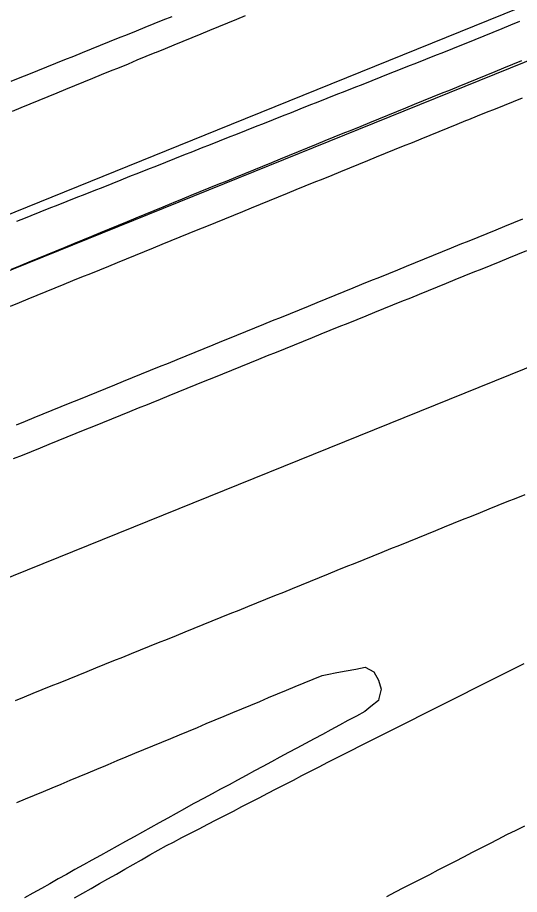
# Model space of a CAD drawing. Extents: x 1901471 to 1963503, y 756461 to 799997.
# Drawn here: x 1930471.5 to 1930523.5, y 773368.2 to 773459.1 of the extents above; entities that cross this region are included whole.
import ezdxf

# ---------------------------------------------------------------- set-up
doc = ezdxf.new("R2010")
doc.units = 0
for name, color, linetype in [('RD_EX_DR_ErosCtrl', 7, 'Continuous'), ('RD_EX_Fence_Other', 7, 'Continuous'), ('RD_EX_H2O', 7, 'Continuous'), ('RD_EX_Road', 7, 'Continuous'), ('RD_HC_Cl', 7, 'Continuous')]:
    doc.layers.add(name, color=color, linetype=linetype)

msp = doc.modelspace()

# ---------------------------------------------------------------- linework, layer by layer
at = {"layer": 'RD_EX_DR_ErosCtrl'}
for points in [[(1930471.37, 773438), (1930472.29, 773438.37), (1930472.88, 773438.61), (1930473.81, 773438.98), (1930474.74, 773439.35), (1930475.67, 773439.72), (1930476.6, 773440.08), (1930477.53, 773440.45), (1930478.46, 773440.82), (1930479.39, 773441.19), (1930480.32, 773441.55), (1930481.25, 773441.92), (1930482.18, 773442.29), (1930483.11, 773442.66), (1930484.03, 773443.03), (1930484.96, 773443.39), (1930485.89, 773443.76), (1930486.82, 773444.13), (1930487.75, 773444.5), (1930488.68, 773444.87), (1930489.61, 773445.23), (1930490.54, 773445.6), (1930491.47, 773445.97), (1930492.4, 773446.34), (1930493.33, 773446.7), (1930494.26, 773447.07), (1930495.19, 773447.44), (1930496.12, 773447.81), (1930497.05, 773448.18), (1930497.98, 773448.54), (1930498.91, 773448.91), (1930499.84, 773449.28), (1930500.77, 773449.65), (1930501.7, 773450.02), (1930502.63, 773450.38), (1930502.63, 773450.38), (1930503.56, 773450.75), (1930504.49, 773451.12), (1930505.42, 773451.49), (1930506.35, 773451.86), (1930507.28, 773452.22), (1930508.21, 773452.59), (1930509.14, 773452.96), (1930510.07, 773453.33), (1930511, 773453.69), (1930511.93, 773454.06), (1930512.86, 773454.43), (1930513.79, 773454.8), (1930514.72, 773455.17), (1930515.65, 773455.53), (1930516.58, 773455.9), (1930517.5, 773456.27), (1930517.98, 773456.46), (1930518.91, 773456.84), (1930519.83, 773457.21), (1930520.76, 773457.59), (1930521.68, 773457.97), (1930522.61, 773458.35), (1930523.53, 773458.72)], [(1930523.76, 773450.75), (1930522.83, 773450.38), (1930521.9, 773450.01), (1930520.97, 773449.63), (1930520.05, 773449.26), (1930519.12, 773448.89), (1930518.19, 773448.52), (1930517.91, 773448.41), (1930516.98, 773448.03), (1930516.06, 773447.65), (1930515.13, 773447.28), (1930515.13, 773447.28), (1930514.21, 773446.9), (1930513.28, 773446.52), (1930512.35, 773446.14), (1930511.43, 773445.77), (1930510.5, 773445.39), (1930509.58, 773445.01), (1930508.65, 773444.64), (1930507.72, 773444.26), (1930506.8, 773443.88), (1930505.87, 773443.51), (1930504.95, 773443.13), (1930504.02, 773442.75), (1930503.09, 773442.37), (1930502.17, 773442), (1930501.24, 773441.62), (1930500.31, 773441.24), (1930499.39, 773440.87), (1930498.46, 773440.49), (1930497.54, 773440.11), (1930496.61, 773439.74), (1930495.68, 773439.36), (1930494.76, 773438.98), (1930493.83, 773438.61), (1930492.91, 773438.23), (1930491.98, 773437.85), (1930491.05, 773437.47), (1930490.13, 773437.1), (1930489.2, 773436.72), (1930488.28, 773436.34), (1930487.35, 773435.97), (1930486.42, 773435.59), (1930485.5, 773435.21), (1930484.57, 773434.84), (1930483.64, 773434.46), (1930482.72, 773434.08), (1930481.79, 773433.71), (1930480.87, 773433.33), (1930479.94, 773432.95), (1930479.01, 773432.57), (1930478.09, 773432.2), (1930477.16, 773431.82), (1930476.24, 773431.44), (1930475.31, 773431.07), (1930474.38, 773430.69), (1930473.46, 773430.31), (1930472.53, 773429.94), (1930471.61, 773429.56), (1930470.68, 773429.18)]]:
    msp.add_lwpolyline(points, dxfattribs=at)
at = {"layer": 'RD_EX_Fence_Other'}
msp.add_lwpolyline([(1931133.89, 773707.87), (1931099.83, 773694.13), (1931067.48, 773680.72), (1931027.55, 773663.68), (1930982.76, 773645.81), (1930938.97, 773628.09), (1930893.39, 773609.71), (1930849.11, 773591.39), (1930804.88, 773573.99), (1930760.65, 773556.5), (1930716.24, 773538.84), (1930656.76, 773514.52), (1930612.46, 773496.32), (1930567.72, 773478.03), (1930492.15, 773447.44), (1930419.73, 773418.13), (1930344.93, 773387.63), (1930270.78, 773357.87), (1930212.61, 773334.12), (1930147.85, 773308.03), (1930094.8, 773286.49), (1930062.24, 773274.79), (1930012.63, 773254.25)], dxfattribs=at)
at = {"layer": 'RD_EX_H2O'}
msp.add_lwpolyline([(1930523.69, 773454.62), (1930522.77, 773454.24), (1930521.84, 773453.87), (1930520.92, 773453.49), (1930519.99, 773453.11), (1930519.06, 773452.73), (1930518.14, 773452.36), (1930517.21, 773451.98), (1930516.29, 773451.6), (1930515.36, 773451.23), (1930514.43, 773450.85), (1930513.51, 773450.47), (1930513.51, 773450.47), (1930512.58, 773450.09), (1930511.66, 773449.72), (1930510.73, 773449.34), (1930509.8, 773448.96), (1930508.88, 773448.59), (1930507.95, 773448.21), (1930507.03, 773447.83), (1930506.1, 773447.45), (1930505.17, 773447.08), (1930504.25, 773446.7), (1930503.32, 773446.32), (1930502.4, 773445.95), (1930501.47, 773445.57), (1930500.54, 773445.19), (1930499.62, 773444.81), (1930498.69, 773444.44), (1930497.77, 773444.06), (1930496.84, 773443.68), (1930495.92, 773443.3), (1930494.99, 773442.93), (1930494.06, 773442.55), (1930493.14, 773442.17), (1930492.21, 773441.8), (1930491.29, 773441.42), (1930490.36, 773441.04), (1930489.43, 773440.66), (1930488.51, 773440.29), (1930487.58, 773439.91), (1930487.43, 773439.85), (1930486.51, 773439.47), (1930485.58, 773439.09), (1930484.66, 773438.71), (1930483.73, 773438.33), (1930482.81, 773437.95), (1930481.88, 773437.57), (1930480.96, 773437.19), (1930480.03, 773436.81), (1930479.11, 773436.43), (1930478.19, 773436.05), (1930477.26, 773435.67), (1930476.34, 773435.29), (1930475.41, 773434.91), (1930474.49, 773434.53), (1930473.56, 773434.15), (1930472.64, 773433.77), (1930471.71, 773433.39), (1930470.79, 773433.01)], dxfattribs=at)
at = {"layer": 'RD_EX_Road'}
for points in [[(1930470.78, 773452.5), (1930471.71, 773452.88), (1930472.64, 773453.25), (1930473.57, 773453.62), (1930474.49, 773454), (1930475.42, 773454.37), (1930476.35, 773454.75), (1930477.28, 773455.12), (1930478.2, 773455.49), (1930479.13, 773455.87), (1930480.06, 773456.24), (1930480.99, 773456.61), (1930481.91, 773456.99), (1930482.84, 773457.36), (1930483.77, 773457.74), (1930484.7, 773458.11), (1930485.62, 773458.48), (1930486.55, 773458.86), (1930487.48, 773459.23)], [(1930470.92, 773449.4), (1930471.84, 773449.78), (1930472.77, 773450.16), (1930473.7, 773450.54), (1930474.62, 773450.92), (1930475.55, 773451.3), (1930476.47, 773451.68), (1930477.4, 773452.06), (1930478.32, 773452.44), (1930479.25, 773452.82), (1930480.17, 773453.2), (1930481.1, 773453.58), (1930482.02, 773453.95), (1930482.95, 773454.33), (1930483.87, 773454.71), (1930484.8, 773455.09), (1930485.72, 773455.47), (1930485.85, 773455.52), (1930486.78, 773455.9), (1930487.7, 773456.28), (1930488.63, 773456.66), (1930489.55, 773457.04), (1930490.48, 773457.42), (1930491.4, 773457.8), (1930492.33, 773458.18), (1930493.25, 773458.56), (1930494.18, 773458.94), (1930495.1, 773459.32)], [(1930471.34, 773416.91), (1930472.27, 773417.28), (1930473.19, 773417.66), (1930474.12, 773418.04), (1930475.05, 773418.41), (1930475.97, 773418.79), (1930476.9, 773419.17), (1930477.82, 773419.54), (1930478.75, 773419.92), (1930479.68, 773420.3), (1930480.6, 773420.67), (1930481.53, 773421.05), (1930482.45, 773421.43), (1930483.38, 773421.8), (1930484.31, 773422.18), (1930485.23, 773422.56), (1930486.16, 773422.94), (1930487.09, 773423.31), (1930488.01, 773423.69), (1930488.94, 773424.07), (1930489.86, 773424.44), (1930490.79, 773424.82), (1930491.72, 773425.2), (1930492.64, 773425.57), (1930493.27, 773425.83), (1930494.2, 773426.2), (1930495.12, 773426.58), (1930496.05, 773426.96), (1930496.97, 773427.33), (1930497.9, 773427.71), (1930498.83, 773428.08), (1930499.75, 773428.46), (1930500.68, 773428.84), (1930501.61, 773429.21), (1930502.53, 773429.59), (1930503.46, 773429.97), (1930504.38, 773430.34), (1930505.31, 773430.72), (1930506.24, 773431.09), (1930507.16, 773431.47), (1930508.09, 773431.85), (1930509.02, 773432.22), (1930509.94, 773432.6), (1930510.87, 773432.98), (1930511.79, 773433.35), (1930512.72, 773433.73), (1930513.65, 773434.1), (1930514.57, 773434.48), (1930515.5, 773434.86), (1930516.43, 773435.23), (1930517.35, 773435.61), (1930518.28, 773435.98), (1930519.21, 773436.36), (1930520.13, 773436.74), (1930521.06, 773437.11), (1930521.98, 773437.49), (1930522.91, 773437.87), (1930523.84, 773438.24)], [(1930471.04, 773413.41), (1930471.96, 773413.78), (1930472.89, 773414.16), (1930473.82, 773414.53), (1930474.74, 773414.91), (1930475.67, 773415.28), (1930476.6, 773415.66), (1930477.53, 773416.03), (1930478.45, 773416.41), (1930479.38, 773416.78), (1930480.31, 773417.16), (1930481.23, 773417.53), (1930482.16, 773417.91), (1930483.09, 773418.28), (1930484.01, 773418.66), (1930484.94, 773419.03), (1930485.34, 773419.19), (1930486.26, 773419.57), (1930487.19, 773419.95), (1930488.12, 773420.32), (1930489.04, 773420.7), (1930489.97, 773421.07), (1930490.9, 773421.45), (1930491.82, 773421.82), (1930492.75, 773422.2), (1930493.68, 773422.57), (1930494.6, 773422.95), (1930495.53, 773423.32), (1930496.46, 773423.7), (1930497.38, 773424.08), (1930498.31, 773424.45), (1930499.24, 773424.83), (1930500.16, 773425.2), (1930501.09, 773425.58), (1930502.02, 773425.95), (1930502.94, 773426.33), (1930503.87, 773426.7), (1930504.8, 773427.08), (1930505.72, 773427.45), (1930506.65, 773427.83), (1930507.58, 773428.2), (1930508.5, 773428.58), (1930509.43, 773428.96), (1930510.36, 773429.33), (1930511.28, 773429.71), (1930512.21, 773430.08), (1930513.14, 773430.46), (1930514.06, 773430.83), (1930514.99, 773431.21), (1930515.92, 773431.58), (1930516.84, 773431.96), (1930517.77, 773432.33), (1930518.7, 773432.71), (1930519.62, 773433.08), (1930520.55, 773433.46), (1930521.48, 773433.84), (1930522.4, 773434.21), (1930523.33, 773434.59), (1930524.26, 773434.96)], [(1930524.04, 773409.67), (1930523.11, 773409.29), (1930522.19, 773408.92), (1930521.26, 773408.54), (1930520.33, 773408.17), (1930519.4, 773407.79), (1930518.48, 773407.42), (1930517.55, 773407.05), (1930516.62, 773406.67), (1930515.7, 773406.3), (1930514.77, 773405.92), (1930513.84, 773405.55), (1930512.92, 773405.17), (1930511.99, 773404.8), (1930511.06, 773404.42), (1930510.13, 773404.05), (1930509.21, 773403.67), (1930508.28, 773403.3), (1930507.35, 773402.93), (1930506.43, 773402.55), (1930505.5, 773402.18), (1930504.57, 773401.8), (1930503.65, 773401.43), (1930502.72, 773401.05), (1930501.79, 773400.68), (1930500.86, 773400.3), (1930499.94, 773399.93), (1930499.01, 773399.55), (1930498.08, 773399.18), (1930497.16, 773398.81), (1930496.23, 773398.43), (1930495.3, 773398.06), (1930494.38, 773397.68), (1930493.45, 773397.31), (1930492.52, 773396.93), (1930491.59, 773396.56), (1930490.67, 773396.18), (1930489.74, 773395.81), (1930488.81, 773395.43), (1930487.89, 773395.06), (1930486.96, 773394.68), (1930486.03, 773394.31), (1930485.11, 773393.94), (1930484.18, 773393.56), (1930483.25, 773393.19), (1930482.32, 773392.81), (1930481.4, 773392.44), (1930480.47, 773392.06), (1930479.54, 773391.69), (1930478.62, 773391.31), (1930477.69, 773390.94), (1930476.76, 773390.56), (1930475.84, 773390.19), (1930474.91, 773389.82), (1930473.98, 773389.44), (1930473.05, 773389.07), (1930472.13, 773388.69), (1930471.2, 773388.32)], [(1930471.37, 773377.77), (1930472.29, 773378.16), (1930473.22, 773378.54), (1930474.14, 773378.92), (1930475.06, 773379.31), (1930475.99, 773379.69), (1930476.91, 773380.08), (1930477.83, 773380.46), (1930478.76, 773380.84), (1930479.68, 773381.23), (1930480.6, 773381.61), (1930480.86, 773381.72), (1930481.79, 773382.11), (1930482.71, 773382.49), (1930483.63, 773382.87), (1930484.56, 773383.26), (1930485.48, 773383.64), (1930486.4, 773384.03), (1930487.33, 773384.41), (1930488.25, 773384.8), (1930489.17, 773385.18), (1930490.1, 773385.56), (1930491.02, 773385.95), (1930491.94, 773386.33), (1930492.87, 773386.72), (1930493.79, 773387.1), (1930494.71, 773387.48), (1930495.64, 773387.87), (1930496.56, 773388.25), (1930497.48, 773388.64), (1930498.4, 773389.02), (1930499.33, 773389.4), (1930500.25, 773389.79), (1930501.17, 773390.17), (1930502.1, 773390.56), (1930503.02, 773390.94), (1930503.57, 773391.05), (1930504.56, 773391.23), (1930505.54, 773391.42), (1930506.52, 773391.6), (1930507.5, 773391.79), (1930508.39, 773391.31), (1930508.87, 773390.44), (1930509.15, 773389.52), (1930508.91, 773388.55), (1930508.86, 773388.36), (1930508.09, 773387.72), (1930507.47, 773387.2), (1930506.59, 773386.73), (1930505.71, 773386.26), (1930504.83, 773385.78), (1930503.95, 773385.31), (1930503.07, 773384.83), (1930502.19, 773384.36), (1930501.3, 773383.89), (1930500.42, 773383.41), (1930499.54, 773382.94), (1930498.66, 773382.47), (1930497.78, 773381.99), (1930496.9, 773381.52), (1930496.02, 773381.04), (1930495.14, 773380.57), (1930494.26, 773380.1), (1930493.38, 773379.62), (1930492.5, 773379.15), (1930491.62, 773378.68), (1930490.74, 773378.2), (1930489.86, 773377.73), (1930489.65, 773377.62), (1930488.77, 773377.13), (1930487.9, 773376.64), (1930487.03, 773376.16), (1930486.15, 773375.67), (1930485.28, 773375.19), (1930484.41, 773374.7), (1930483.53, 773374.22), (1930482.66, 773373.73), (1930481.78, 773373.25), (1930480.91, 773372.76), (1930480.04, 773372.27), (1930479.16, 773371.79), (1930478.29, 773371.3), (1930477.41, 773370.82), (1930476.54, 773370.33), (1930475.67, 773369.85), (1930474.79, 773369.36), (1930473.92, 773368.88), (1930473.05, 773368.39), (1930472.17, 773367.9)], [(1930477.35, 773367.89), (1930478.22, 773368.39), (1930479.09, 773368.88), (1930479.96, 773369.37), (1930480.83, 773369.87), (1930481.7, 773370.36), (1930482.57, 773370.86), (1930483.44, 773371.35), (1930484.31, 773371.84), (1930485.18, 773372.34), (1930486.04, 773372.83), (1930486.91, 773373.32), (1930487.62, 773373.68), (1930488.5, 773374.14), (1930489.39, 773374.6), (1930490.28, 773375.06), (1930491.17, 773375.52), (1930492.06, 773375.98), (1930492.95, 773376.44), (1930493.83, 773376.89), (1930494.72, 773377.35), (1930495.61, 773377.81), (1930496.5, 773378.27), (1930497.39, 773378.73), (1930498.28, 773379.19), (1930499.16, 773379.64), (1930500.05, 773380.1), (1930500.94, 773380.56), (1930501.83, 773381.02), (1930502.72, 773381.48), (1930503.61, 773381.94), (1930504.31, 773382.29), (1930505.2, 773382.74), (1930506.1, 773383.19), (1930506.99, 773383.64), (1930507.88, 773384.09), (1930508.77, 773384.54), (1930509.67, 773384.99), (1930510.56, 773385.44), (1930511.45, 773385.89), (1930512.35, 773386.33), (1930513.24, 773386.78), (1930514.13, 773387.23), (1930515.03, 773387.68), (1930515.92, 773388.13), (1930516.81, 773388.58), (1930517.71, 773389.03), (1930518.6, 773389.48), (1930519.49, 773389.93), (1930520.39, 773390.38), (1930521.28, 773390.83), (1930522.17, 773391.28), (1930523.07, 773391.73), (1930523.96, 773392.18)], [(1930524, 773375.32), (1930523.11, 773374.88), (1930522.15, 773374.41), (1930521.26, 773373.95), (1930520.37, 773373.49), (1930519.48, 773373.04), (1930518.59, 773372.58), (1930517.7, 773372.12), (1930516.82, 773371.67), (1930515.93, 773371.21), (1930515.04, 773370.75), (1930514.15, 773370.29), (1930513.26, 773369.84), (1930512.37, 773369.38), (1930511.48, 773368.92), (1930510.59, 773368.47), (1930509.71, 773368.01)]]:
    msp.add_lwpolyline(points, dxfattribs=at)
at = {"layer": 'RD_HC_Cl'}
for p, q in [((1938552.076, 776700.344), (1929639.836, 773096.987)), ((1938563.169, 776672.894), (1929646.865, 773068.074))]:
    msp.add_line(p, q, dxfattribs=at)

doc.saveas('drawing.dxf')
